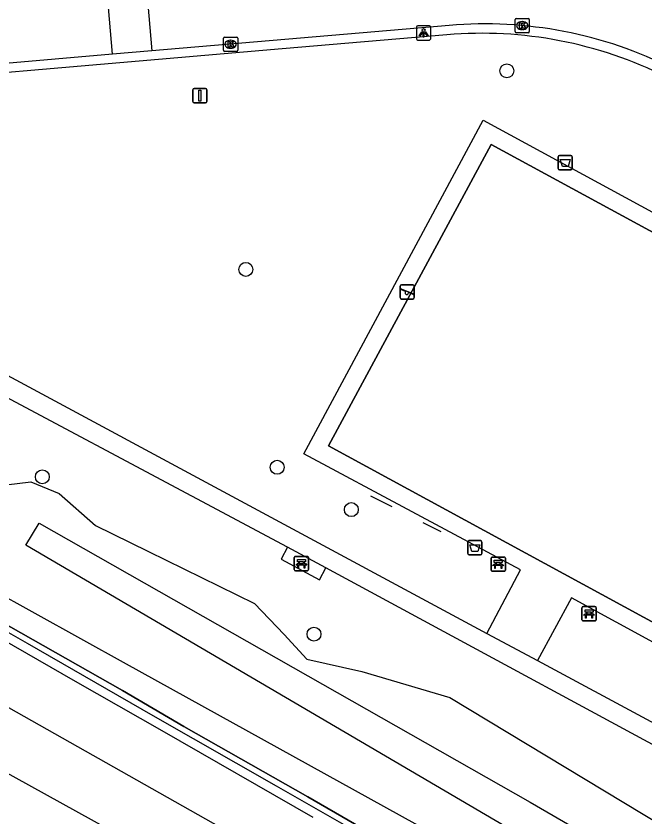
# Model space of a CAD drawing. Extents: x 162990 to 165007, y 383433 to 384336.
# Drawn here: x 164114.7 to 164158.8, y 383710.6 to 383766.8 of the extents above; entities that cross this region are included whole.
import ezdxf

# ---------------------------------------------------------------- set-up
doc = ezdxf.new("R2010")
doc.units = 0
for name, color, linetype in [('IMGEO_Afvalbak', 7, 'Continuous'), ('IMGEO_Bank', 7, 'Continuous'), ('IMGEO_Boom', 7, 'Continuous'), ('IMGEO_Geluidsscherm', 7, 'Continuous'), ('IMGEO_Groenvoorziening', 7, 'Continuous'), ('IMGEO_Hek', 7, 'Continuous'), ('IMGEO_Kolk', 7, 'Continuous'), ('IMGEO_Lichtpunt', 7, 'Continuous'), ('IMGEO_Rijbaan_lokaal_open', 7, 'Continuous'), ('IMGEO_Speelvoorziening', 7, 'Continuous'), ('IMGEO_Spoor', 7, 'Continuous'), ('IMGEO_Spoorbaan_halfverhard', 7, 'Continuous'), ('IMGEO_Verkeersbordpaal', 7, 'Continuous'), ('IMGEO_Voetpad_halfverhard', 7, 'Continuous'), ('IMGEO_Voetpad_open', 7, 'Continuous'), ('IMGEO_Waterloop', 7, 'Continuous')]:
    doc.layers.add(name, color=color, linetype=linetype)

msp = doc.modelspace()

# ---------------------------------------------------------------- linework, layer by layer
at = {"layer": 'IMGEO_Afvalbak'}
for p, q in [((164152.828, 383757.017), (164153.618, 383757.017)), ((164153.618, 383757.017), (164152.828, 383757.017)), ((164152.728, 383756.117), (164152.728, 383756.917)), ((164152.728, 383756.917), (164152.728, 383756.117)), ((164153.718, 383756.917), (164153.718, 383756.117)), ((164153.718, 383756.117), (164153.718, 383756.917)), ((164153.618, 383756.017), (164152.828, 383756.017)), ((164152.828, 383756.017), (164153.618, 383756.017)), ((164146.479, 383729.981), (164147.269, 383729.981)), ((164147.269, 383729.981), (164146.479, 383729.981)), ((164146.379, 383729.081), (164146.379, 383729.881)), ((164146.379, 383729.881), (164146.379, 383729.081)), ((164147.369, 383729.881), (164147.369, 383729.081)), ((164147.369, 383729.081), (164147.369, 383729.881)), ((164147.269, 383728.981), (164146.479, 383728.981)), ((164146.479, 383728.981), (164147.269, 383728.981))]:
    msp.add_line(p, q, dxfattribs=at)
for points in [[(164152.871, 383756.731), (164153.575, 383756.731), (164153.426, 383756.261), (164153.02, 383756.261), (164152.871, 383756.731)], [(164146.522, 383729.695), (164147.226, 383729.695), (164147.077, 383729.225), (164146.671, 383729.225), (164146.522, 383729.695)]]:
    msp.add_lwpolyline(points, dxfattribs=at)
for centre, start, end in [((164152.828, 383756.917), 90, 180), ((164152.828, 383756.917), 90, 180), ((164153.618, 383756.917), 0, 90), ((164153.618, 383756.917), 360, 90), ((164152.828, 383756.117), 180, 270), ((164152.828, 383756.117), 180, 270), ((164153.618, 383756.117), 270, 0), ((164153.618, 383756.117), 270, 0), ((164146.479, 383729.881), 90, 180), ((164146.479, 383729.881), 90, 180), ((164147.269, 383729.881), 0, 90), ((164147.269, 383729.881), 360, 90), ((164146.479, 383729.081), 180, 270), ((164146.479, 383729.081), 180, 270), ((164147.269, 383729.081), 270, 0), ((164147.269, 383729.081), 270, 0)]:
    msp.add_arc(centre, 0.1, start, end, dxfattribs=at)
at = {"layer": 'IMGEO_Bank'}
for p, q in [((164134.269, 383728.873), (164135.11, 383728.873)), ((164135.11, 383728.873), (164134.269, 383728.873)), ((164148.09, 383728.832), (164148.931, 383728.832)), ((164148.931, 383728.832), (164148.09, 383728.832)), ((164134.194, 383727.948), (164134.194, 383728.789)), ((164134.194, 383728.789), (164134.194, 383727.948)), ((164134.891, 383728.271), (164134.498, 383728.271)), ((164134.503, 383728.379), (164134.503, 383728.485)), ((164134.547, 383728.485), (164134.547, 383728.379)), ((164134.835, 383728.491), (164134.553, 383728.491)), ((164134.553, 383728.373), (164134.835, 383728.373)), ((164134.841, 383728.379), (164134.841, 383728.485)), ((164134.885, 383728.485), (164134.885, 383728.379)), ((164135.194, 383728.798), (164135.194, 383727.957)), ((164135.194, 383727.957), (164135.194, 383728.798)), ((164148.015, 383727.907), (164148.015, 383728.748)), ((164148.015, 383728.748), (164148.015, 383727.907)), ((164148.324, 383728.338), (164148.324, 383728.444)), ((164148.368, 383728.444), (164148.368, 383728.338)), ((164148.656, 383728.45), (164148.374, 383728.45)), ((164148.374, 383728.332), (164148.656, 383728.332)), ((164148.662, 383728.338), (164148.662, 383728.444)), ((164148.706, 383728.444), (164148.706, 383728.338)), ((164149.015, 383728.757), (164149.015, 383727.916)), ((164149.015, 383727.916), (164149.015, 383728.757)), ((164135.119, 383727.873), (164134.278, 383727.873)), ((164134.278, 383727.873), (164135.119, 383727.873)), ((164148.94, 383727.832), (164148.099, 383727.832)), ((164148.099, 383727.832), (164148.94, 383727.832)), ((164148.712, 383728.23), (164148.319, 383728.23)), ((164154.395, 383724.424), (164154.395, 383725.265)), ((164154.395, 383725.265), (164154.395, 383724.424)), ((164154.47, 383725.349), (164155.311, 383725.349)), ((164155.311, 383725.349), (164154.47, 383725.349)), ((164154.704, 383724.855), (164154.704, 383724.961)), ((164154.748, 383724.961), (164154.748, 383724.855)), ((164155.036, 383724.967), (164154.754, 383724.967)), ((164155.042, 383724.855), (164155.042, 383724.961)), ((164155.086, 383724.961), (164155.086, 383724.855)), ((164155.395, 383725.274), (164155.395, 383724.433)), ((164155.395, 383724.433), (164155.395, 383725.274)), ((164155.32, 383724.349), (164154.479, 383724.349)), ((164154.479, 383724.349), (164155.32, 383724.349)), ((164155.092, 383724.747), (164154.699, 383724.747)), ((164154.754, 383724.849), (164155.036, 383724.849))]:
    msp.add_line(p, q, dxfattribs=at)
for points in [[(164134.441, 383728.271), (164134.299, 383728.271), (164134.411, 383728.373), (164134.497, 383728.373)], [(164134.497, 383728.491), (164134.411, 383728.491), (164134.411, 383728.652), (164134.974, 383728.652), (164134.974, 383728.491), (164134.891, 383728.491)], [(164134.891, 383728.373), (164134.974, 383728.373), (164135.086, 383728.271), (164134.947, 383728.271)], [(164148.262, 383728.23), (164148.12, 383728.23), (164148.232, 383728.332), (164148.318, 383728.332)], [(164148.318, 383728.45), (164148.232, 383728.45), (164148.232, 383728.611), (164148.795, 383728.611), (164148.795, 383728.45), (164148.712, 383728.45)], [(164148.712, 383728.332), (164148.795, 383728.332), (164148.907, 383728.23), (164148.768, 383728.23)], [(164134.491, 383728.264), (164134.491, 383728.057), (164134.448, 383728.057), (164134.448, 383728.264)], [(164134.941, 383728.264), (164134.941, 383728.057), (164134.897, 383728.057), (164134.897, 383728.264)], [(164148.312, 383728.223), (164148.312, 383728.016), (164148.269, 383728.016), (164148.269, 383728.223)], [(164148.762, 383728.223), (164148.762, 383728.016), (164148.718, 383728.016), (164148.718, 383728.223)], [(164154.698, 383724.967), (164154.612, 383724.967), (164154.612, 383725.128), (164155.175, 383725.128), (164155.175, 383724.967), (164155.092, 383724.967)], [(164154.642, 383724.747), (164154.5, 383724.747), (164154.612, 383724.849), (164154.698, 383724.849)], [(164154.692, 383724.74), (164154.692, 383724.533), (164154.649, 383724.533), (164154.649, 383724.74)], [(164155.092, 383724.849), (164155.175, 383724.849), (164155.287, 383724.747), (164155.148, 383724.747)], [(164155.142, 383724.74), (164155.142, 383724.533), (164155.098, 383724.533), (164155.098, 383724.74)]]:
    msp.add_lwpolyline(points, dxfattribs=at)
for centre, radius, start, end in [((164134.272, 383728.795), 0.0779, 92.4484, 184.2845), ((164134.272, 383728.795), 0.0779, 92.4484, 184.2845), ((164135.116, 383728.795), 0.0779, 2.4484, 94.2845), ((164135.116, 383728.795), 0.0779, 2.4484, 94.2845), ((164148.093, 383728.754), 0.0779, 92.4484, 184.2845), ((164148.093, 383728.754), 0.0779, 92.4484, 184.2845), ((164148.937, 383728.754), 0.0779, 2.4484, 94.2845), ((164148.937, 383728.754), 0.0779, 2.4484, 94.2845), ((164134.441, 383728.264), 0.00671, 2.8957, 87.1043), ((164134.498, 383728.264), 0.00671, 92.8957, 177.1043), ((164134.496, 383728.484), 0.00671, 2.8957, 87.1043), ((164134.496, 383728.38), 0.00671, 272.8957, 357.1043), ((164134.553, 383728.484), 0.00671, 92.8957, 177.1043), ((164134.553, 383728.38), 0.00671, 182.8957, 267.1043), ((164134.835, 383728.484), 0.00671, 2.8957, 87.1043), ((164134.835, 383728.38), 0.00671, 272.8957, 357.1043), ((164134.892, 383728.484), 0.00671, 92.8957, 177.1043), ((164134.892, 383728.38), 0.00671, 182.8957, 267.1043), ((164134.89, 383728.264), 0.00671, 2.8957, 87.1043), ((164134.947, 383728.264), 0.00671, 92.8957, 177.1043), ((164148.317, 383728.443), 0.00671, 2.8957, 87.1043), ((164148.317, 383728.339), 0.00671, 272.8957, 357.1043), ((164148.374, 383728.443), 0.00671, 92.8957, 177.1043), ((164148.374, 383728.339), 0.00671, 182.8957, 267.1043), ((164148.656, 383728.443), 0.00671, 2.8957, 87.1043), ((164148.656, 383728.339), 0.00671, 272.8957, 357.1043), ((164148.713, 383728.443), 0.00671, 92.8957, 177.1043), ((164148.713, 383728.339), 0.00671, 182.8957, 267.1043), ((164134.272, 383727.951), 0.0779, 182.4484, 274.2845), ((164134.272, 383727.951), 0.0779, 182.4484, 274.2845), ((164135.116, 383727.951), 0.0779, 272.4484, 4.2845), ((164135.116, 383727.951), 0.0779, 272.4484, 4.2845), ((164148.093, 383727.91), 0.0779, 182.4484, 274.2845), ((164148.093, 383727.91), 0.0779, 182.4484, 274.2845), ((164148.262, 383728.223), 0.00671, 2.8957, 87.1043), ((164148.319, 383728.223), 0.00671, 92.8957, 177.1043), ((164148.711, 383728.223), 0.00671, 2.8957, 87.1043), ((164148.768, 383728.223), 0.00671, 92.8957, 177.1043), ((164148.937, 383727.91), 0.0779, 272.4484, 4.2845), ((164148.937, 383727.91), 0.0779, 272.4484, 4.2845), ((164154.473, 383725.271), 0.0779, 92.4484, 184.2845), ((164154.473, 383725.271), 0.0779, 92.4484, 184.2845), ((164154.697, 383724.96), 0.00671, 2.8957, 87.1043), ((164154.754, 383724.96), 0.00671, 92.8957, 177.1043), ((164155.036, 383724.96), 0.00671, 2.8957, 87.1043), ((164155.093, 383724.96), 0.00671, 92.8957, 177.1043), ((164155.317, 383725.271), 0.0779, 2.4484, 94.2845), ((164155.317, 383725.271), 0.0779, 2.4484, 94.2845), ((164154.473, 383724.427), 0.0779, 182.4484, 274.2845), ((164154.473, 383724.427), 0.0779, 182.4484, 274.2845), ((164154.642, 383724.74), 0.00671, 2.8957, 87.1043), ((164154.699, 383724.74), 0.00671, 92.8957, 177.1043), ((164154.697, 383724.856), 0.00671, 272.8957, 357.1043), ((164154.754, 383724.856), 0.00671, 182.8957, 267.1043), ((164155.036, 383724.856), 0.00671, 272.8957, 357.1043), ((164155.093, 383724.856), 0.00671, 182.8957, 267.1043), ((164155.091, 383724.74), 0.00671, 2.8957, 87.1043), ((164155.148, 383724.74), 0.00671, 92.8957, 177.1043), ((164155.317, 383724.427), 0.0779, 272.4484, 4.2845), ((164155.317, 383724.427), 0.0779, 272.4484, 4.2845)]:
    msp.add_arc(centre, radius, start, end, dxfattribs=at)
at = {"layer": 'IMGEO_Boom'}
for centre in [(164149.122, 383762.965), (164130.787, 383749.026), (164132.995, 383735.131), (164116.5, 383734.461), (164138.199, 383732.159), (164135.577, 383723.416)]:
    msp.add_circle(centre, 0.489, dxfattribs=at)
at = {"layer": 'IMGEO_Geluidsscherm'}
msp.add_lwpolyline([(164067.978, 383748.728), (164076.812, 383744.138), (164081.226, 383741.752), (164085.655, 383739.466), (164090.19, 383737.288), (164094.686, 383735.107), (164099.12, 383732.782), (164109.025, 383726.873), (164113.397, 383724.403), (164122.125, 383719.453), (164126.433, 383716.942), (164135.156, 383711.999), (164152.432, 383701.999), (164154.396, 383702.666), (164167.284, 383695.052)], dxfattribs=at)
at = {"layer": 'IMGEO_Groenvoorziening'}
for points in [[(164202.604, 383683.893), (164201.563, 383681.369), (164199.008, 383679.35), (164196.453, 383678.057), (164194.655, 383678.499), (164172.541, 383691.622), (164168.598, 383695.723), (164157.304, 383702.694), (164154.024, 383704.555), (164152.383, 383704.745), (164122.415, 383721.306), (164112.762, 383726.637), (164111.973, 383728.152), (164111.973, 383729.76), (164113.961, 383733.893)], [(164113.961, 383733.893), (164115.696, 383734.114), (164117.683, 383733.294), (164120.238, 383731.054), (164131.405, 383725.565), (164133.487, 383723.388), (164135.065, 383721.653), (164138.945, 383720.801), (164145.128, 383718.972), (164162.762, 383708.309), (164164.213, 383706.007), (164166.169, 383705.47), (164169.86, 383704.934), (164172.509, 383703.073), (164174.655, 383699.224), (164185.412, 383693.988), (164190.364, 383692.316), (164196.8, 383688.341), (164200.995, 383685.407), (164202.604, 383683.893)]]:
    msp.add_lwpolyline(points, dxfattribs=at)
at = {"layer": 'IMGEO_Hek'}
for points in [[(164168.307, 383719.401), (164136.594, 383736.638), (164148.031, 383757.794), (164179.73, 383740.566), (164168.307, 383719.401)], [(164139.557, 383733.126), (164141.045, 383732.382)], [(164143.214, 383731.247), (164144.487, 383730.615)]]:
    msp.add_lwpolyline(points, dxfattribs=at)
at = {"layer": 'IMGEO_Kolk'}
for p, q in [((164149.698, 383765.718), (164149.698, 383766.57)), ((164149.773, 383766.644), (164150.625, 383766.644)), ((164150.699, 383766.57), (164150.699, 383765.718)), ((164150.186, 383766.424), (164150.211, 383766.424)), ((164150.625, 383765.644), (164149.773, 383765.644)), ((164150.209, 383765.864), (164150.184, 383765.864)), ((164129.222, 383764.406), (164129.222, 383765.258)), ((164129.297, 383765.332), (164130.149, 383765.332)), ((164129.71, 383765.112), (164129.735, 383765.112)), ((164130.223, 383765.258), (164130.223, 383764.406)), ((164130.149, 383764.332), (164129.297, 383764.332)), ((164129.733, 383764.552), (164129.708, 383764.552))]:
    msp.add_line(p, q, dxfattribs=at)
for points in [[(164149.698, 383765.718), (164149.698, 383766.57)], [(164149.773, 383766.644), (164150.625, 383766.644)], [(164150.699, 383766.57), (164150.699, 383765.718)], [(164150.019, 383766.344), (164150.142, 383766.344), (164150.142, 383766.193), (164150.272, 383766.344), (164150.436, 383766.344), (164150.29, 383766.193), (164150.443, 383765.944), (164150.291, 383765.944), (164150.206, 383766.108), (164150.142, 383766.041), (164150.142, 383765.944), (164150.019, 383765.944), (164150.019, 383766.344)], [(164150.625, 383765.644), (164149.773, 383765.644)], [(164129.222, 383764.406), (164129.222, 383765.258)], [(164129.297, 383765.332), (164130.149, 383765.332)], [(164129.543, 383765.032), (164129.666, 383765.032), (164129.666, 383764.881), (164129.796, 383765.032), (164129.96, 383765.032), (164129.814, 383764.881), (164129.967, 383764.632), (164129.815, 383764.632), (164129.73, 383764.796), (164129.666, 383764.729), (164129.666, 383764.632), (164129.543, 383764.632), (164129.543, 383765.032)], [(164130.223, 383765.258), (164130.223, 383764.406)], [(164130.149, 383764.332), (164129.297, 383764.332)]]:
    msp.add_lwpolyline(points, dxfattribs=at)
for centre, start, end in [((164149.775, 383766.568), 91.552, 178.448), ((164149.775, 383766.568), 91.552, 178.448), ((164150.623, 383766.568), 1.552, 88.448), ((164150.623, 383766.568), 1.552, 88.448), ((164149.775, 383765.72), 181.552, 268.448), ((164149.775, 383765.72), 181.552, 268.448), ((164150.623, 383765.72), 271.552, 358.448), ((164150.623, 383765.72), 271.552, 358.448), ((164129.299, 383765.256), 91.552, 178.448), ((164129.299, 383765.256), 91.552, 178.448), ((164130.147, 383765.256), 1.552, 88.448), ((164130.147, 383765.256), 1.552, 88.448), ((164129.299, 383764.408), 181.552, 268.448), ((164129.299, 383764.408), 181.552, 268.448), ((164130.147, 383764.408), 271.552, 358.448), ((164130.147, 383764.408), 271.552, 358.448)]:
    msp.add_arc(centre, 0.0765, start, end, dxfattribs=at)
for centre, major_axis, ratio, start_param, end_param in [((164150.185, 383766.144), (-0.387, 0.002), 0.722429, 4.712389, 7.853982), ((164150.21, 383766.144), (-0.39, 0.002), 0.717154, 1.570796, 4.712389), ((164129.709, 383764.832), (-0.387, 0.002), 0.722429, 4.712389, 7.853982), ((164129.734, 383764.832), (-0.39, 0.002), 0.717154, 1.570796, 4.712389)]:
    msp.add_ellipse(centre, major_axis=major_axis, ratio=ratio, start_param=start_param, end_param=end_param, dxfattribs=at)
at = {"layer": 'IMGEO_Lichtpunt'}
for p, q in [((164142.778, 383766.03), (164142.778, 383765.223)), ((164142.778, 383766.03), (164142.778, 383765.223)), ((164143.68, 383766.125), (164142.872, 383766.125)), ((164143.68, 383766.125), (164142.872, 383766.125)), ((164143.774, 383765.223), (164143.774, 383766.03)), ((164143.774, 383765.223), (164143.774, 383766.03)), ((164142.872, 383765.129), (164143.68, 383765.129)), ((164142.872, 383765.129), (164143.68, 383765.129))]:
    msp.add_line(p, q, dxfattribs=at)
for points in [[(164143.152, 383765.694), (164143.191, 383765.666), (164143.003, 383765.404), (164142.965, 383765.431), (164143.152, 383765.694)], [(164143.254, 383765.646), (164143.301, 383765.646), (164143.301, 383765.324), (164143.254, 383765.324), (164143.254, 383765.646)], [(164143.364, 383765.666), (164143.402, 383765.693), (164143.589, 383765.431), (164143.55, 383765.403), (164143.364, 383765.666)]]:
    msp.add_lwpolyline(points, dxfattribs=at)
msp.add_circle((164143.277, 383765.828), 0.0994, dxfattribs=at)
for centre, start, end in [((164142.872, 383766.03), 90, 180), ((164142.872, 383766.03), 90, 180), ((164143.68, 383766.03), 0, 90), ((164143.68, 383766.03), 0, 90), ((164142.872, 383765.223), 180, 270), ((164142.872, 383765.223), 180, 270), ((164143.68, 383765.223), 270, 0), ((164143.68, 383765.223), 270, 360)]:
    msp.add_arc(centre, 0.0946, start, end, dxfattribs=at)
at = {"layer": 'IMGEO_Rijbaan_lokaal_open'}
for points in [[(164123.606, 383771.227), (164124.198, 383764.365)], [(164121.439, 383764.129), (164120.847, 383770.989)], [(164145.077, 383766.154), (164124.198, 383764.365)], [(164124.198, 383764.365), (164121.439, 383764.129)], [(164121.439, 383764.129), (164109.867, 383763.137), (164080.8, 383760.478)]]:
    msp.add_lwpolyline(points, dxfattribs=at)
msp.add_arc((164147.581, 383737.031), 29.23, 63.184, 94.9133, dxfattribs=at)
at = {"layer": 'IMGEO_Speelvoorziening'}
for p, q in [((164141.628, 383747.044), (164141.628, 383747.844)), ((164141.628, 383747.844), (164141.628, 383747.044)), ((164142.011, 383747.472), (164141.672, 383747.609)), ((164141.697, 383747.669), (164142.573, 383747.316)), ((164141.728, 383747.944), (164142.518, 383747.944)), ((164142.518, 383747.944), (164141.728, 383747.944)), ((164142.549, 383747.256), (164142.209, 383747.393)), ((164142.618, 383747.844), (164142.618, 383747.044)), ((164142.618, 383747.044), (164142.618, 383747.844)), ((164142.518, 383746.944), (164141.728, 383746.944)), ((164141.728, 383746.944), (164142.518, 383746.944))]:
    msp.add_line(p, q, dxfattribs=at)
for centre, radius, start, end in [((164141.728, 383747.844), 0.1, 90, 180), ((164141.728, 383747.844), 0.1, 90, 180), ((164141.685, 383747.639), 0.0327, 68.078, 248.078), ((164142.09, 383747.382), 0.12, 130.9928, 5.1632), ((164142.518, 383747.844), 0.1, 0, 90), ((164142.518, 383747.844), 0.1, 360, 90), ((164141.728, 383747.044), 0.1, 180, 270), ((164141.728, 383747.044), 0.1, 180, 270), ((164142.518, 383747.044), 0.1, 270, 0), ((164142.518, 383747.044), 0.1, 270, 0), ((164142.561, 383747.286), 0.0327, 248.078, 68.078)]:
    msp.add_arc(centre, radius, start, end, dxfattribs=at)
at = {"layer": 'IMGEO_Spoor'}
for points in [[(163835.796, 383841.636), (163859.382, 383832.867), (163879.651, 383824.941), (163898.399, 383817.482), (163912.055, 383811.932), (163922.753, 383807.428), (163957.509, 383792.271), (163984.884, 383779.842), (164004.491, 383770.647), (164040.215, 383753.11), (164075.92, 383734.553), (164089.094, 383727.44), (164121.24, 383709.667), (164140.015, 383698.841), (164156.169, 383689.367), (164185.757, 383671.479), (164206.772, 383658.402), (164224.847, 383646.795), (164260.652, 383622.719), (164276.548, 383611.672), (164293.897, 383599.354), (164306.991, 383589.899), (164317.029, 383582.491), (164327.919, 383574.304)], [(163926.049, 383810.278), (163952.702, 383798.747), (163967.192, 383792.355), (163995.139, 383779.407), (164015.386, 383769.762), (164027.42, 383763.827), (164038.602, 383758.273), (164063.071, 383745.801), (164074.461, 383739.758), (164089.505, 383731.966), (164114.122, 383718.277), (164138.558, 383704.464), (164151.659, 383696.722), (164176.342, 383681.986), (164198.156, 383668.497), (164218.248, 383655.793), (164232.354, 383646.591), (164249.418, 383635.134), (164286.087, 383609.831), (164311.432, 383591.528), (164331.147, 383576.863)]]:
    msp.add_lwpolyline(points, dxfattribs=at)
at = {"layer": 'IMGEO_Spoorbaan_halfverhard'}
for points in [[(164135.524, 383710.553), (164124.919, 383716.617), (164118.829, 383720.101), (164109.323, 383725.548), (164099.479, 383731.146), (164092.611, 383734.808), (164077.684, 383742.488), (164059.94, 383751.749)], [(164065.81, 383749.41), (164078.944, 383742.585), (164085.042, 383739.371), (164089.042, 383737.325), (164093.736, 383734.931), (164096.569, 383733.46), (164099.961, 383731.599), (164103.268, 383729.721), (164108.046, 383726.973), (164109.67, 383726.051), (164115.438, 383722.791), (164124.25, 383717.716), (164132.932, 383712.76), (164138.81, 383709.402)], [(164167.284, 383695.052), (164154.396, 383702.666), (164152.432, 383701.999), (164135.156, 383711.999), (164126.433, 383716.942), (164122.125, 383719.453), (164113.397, 383724.403), (164109.025, 383726.873), (164099.12, 383732.782), (164094.686, 383735.107), (164090.19, 383737.288), (164085.655, 383739.466), (164081.226, 383741.752), (164076.812, 383744.138), (164067.978, 383748.728)]]:
    msp.add_lwpolyline(points, dxfattribs=at)
at = {"layer": 'IMGEO_Verkeersbordpaal'}
for p, q in [((164127.061, 383760.822), (164127.061, 383761.622)), ((164127.061, 383761.622), (164127.061, 383760.822)), ((164127.161, 383761.722), (164127.951, 383761.722)), ((164127.951, 383761.722), (164127.161, 383761.722)), ((164128.051, 383761.622), (164128.051, 383760.822)), ((164128.051, 383760.822), (164128.051, 383761.622)), ((164127.951, 383760.722), (164127.161, 383760.722)), ((164127.161, 383760.722), (164127.951, 383760.722))]:
    msp.add_line(p, q, dxfattribs=at)
msp.add_lwpolyline([(164127.481, 383761.597), (164127.631, 383761.597), (164127.631, 383760.847), (164127.481, 383760.847), (164127.481, 383761.597)], dxfattribs=at)
for centre, start, end in [((164127.161, 383761.622), 90, 180), ((164127.161, 383761.622), 90, 180), ((164127.951, 383761.622), 0, 90), ((164127.951, 383761.622), 360, 90), ((164127.161, 383760.822), 180, 270), ((164127.161, 383760.822), 180, 270), ((164127.951, 383760.822), 270, 0), ((164127.951, 383760.822), 270, 0)]:
    msp.add_arc(centre, 0.1, start, end, dxfattribs=at)
at = {"layer": 'IMGEO_Voetpad_halfverhard'}
for points in [[(164133.723, 383729.522), (164079.257, 383758.541), (164076.946, 383759.773)], [(164080.016, 383759.904), (164147.725, 383723.47)], [(164167.061, 383711.494), (164136.406, 383728.071)], [(164151.277, 383721.559), (164200.537, 383695.052)]]:
    msp.add_lwpolyline(points, dxfattribs=at)
at = {"layer": 'IMGEO_Voetpad_open'}
for points in [[(164144.916, 383765.499), (164133.333, 383764.5), (164096.403, 383761.317), (164094.919, 383761.189), (164080.016, 383759.904)], [(164147.725, 383723.47), (164150.071, 383727.942), (164134.867, 383736.085), (164147.454, 383759.501), (164181.494, 383741.012), (164168.837, 383717.695), (164153.653, 383725.966), (164151.277, 383721.559)], [(164179.73, 383740.566), (164148.031, 383757.794), (164136.594, 383736.638), (164168.307, 383719.401), (164179.73, 383740.566)], [(164133.723, 383729.522), (164133.272, 383728.687), (164135.955, 383727.236), (164136.406, 383728.071)], [(164136.406, 383728.071), (164133.723, 383729.522)], [(164147.725, 383723.47), (164151.277, 383721.559)]]:
    msp.add_lwpolyline(points, dxfattribs=at)
msp.add_arc((164147.357, 383736.699), 28.903, 63.3383, 94.8437, dxfattribs=at)
at = {"layer": 'IMGEO_Waterloop'}
msp.add_lwpolyline([(164115.345, 383729.667), (164116.281, 383731.199), (164150.749, 383711.624), (164198.92, 383683.71), (164197.728, 383681.327), (164115.345, 383729.667)], dxfattribs=at)

doc.saveas('drawing.dxf')
